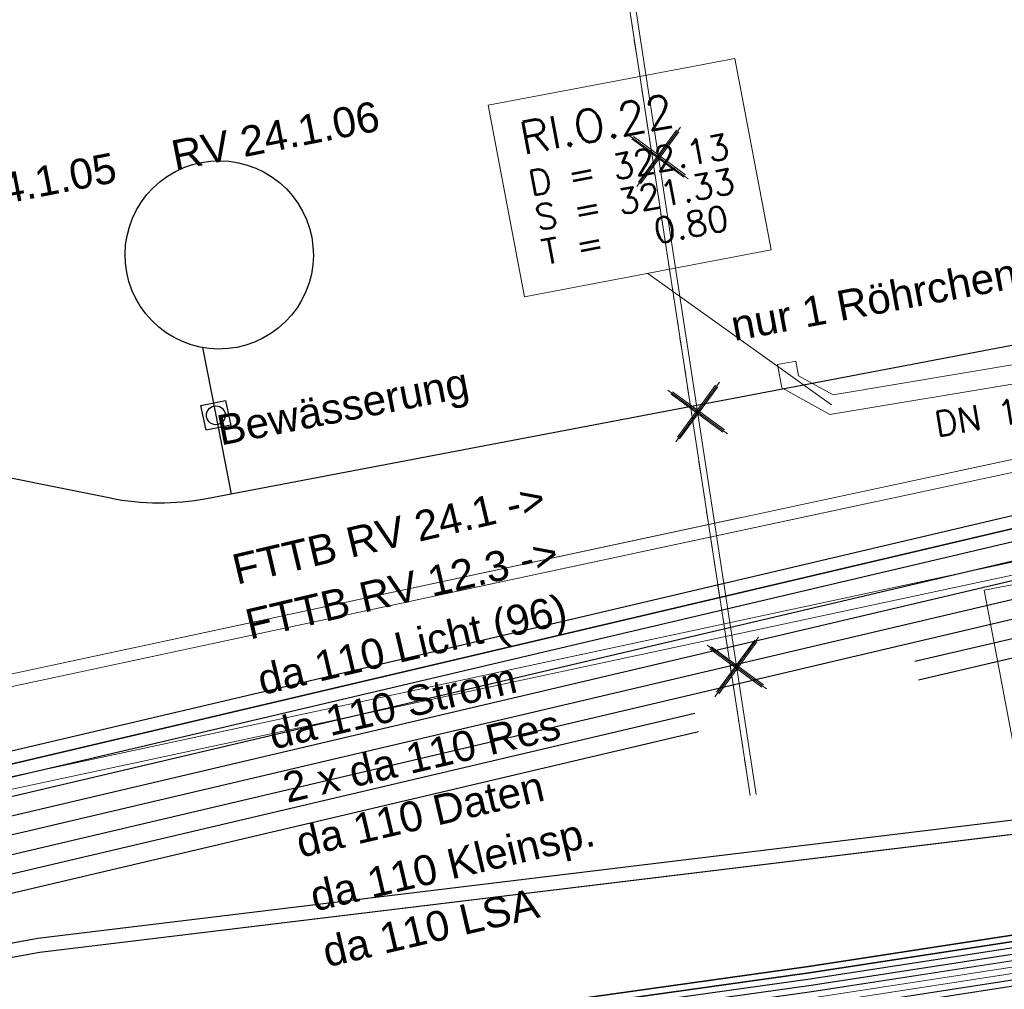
# Model space of a CAD drawing. Header units: metres. Extents: x -502 to 161, y -108 to 174.
# Tile 555 of 656: x -49 to -41, y -12 to -4. Entities that reach past the tile are written whole.
import ezdxf

# ---------------------------------------------------------------- set-up
doc = ezdxf.new("R2010")
doc.units = ezdxf.units.M
doc.header["$LTSCALE"] = 0.1
for name, pattern in [('2-1', [0.17, 0.06, -0.025, 0.06, -0.025]), ('237', [93, 75, -18]), ('239', [93, 75, -18])]:
    doc.linetypes.add(name, pattern=pattern)
for name, color, linetype in [('BRI31-005.05-5p02-Koordinierung Lageplan 4. BA ZOB West 2022-06-15', 7, 'Continuous'), ('BRI31-005.06-5f07-Koordinierung Lageplan 4. BA ZOB Fernbusbahnh', 7, 'Continuous'), ('BRI31-005.07-5f08-Koordinierung Lageplan 4. BA Radstation - Seeterrasse 2023-05-31', 7, 'Continuous'), ('BRI32-005.02-5f05-Koordinierung Schemaplan 4 BA ZOB Teilbereich', 7, 'Continuous'), ('BRI32-005.03-5f06-Koordinierung Schemaplan 4 BA ZOB Teilbereich 2 Ost - Bahnhofsallee 2023-01-21', 7, 'Continuous')]:
    doc.layers.add(name, color=color, linetype=linetype)
doc.styles.add('Arial', font='arial.ttf')
doc.styles.add('Txt', font='txt_____.ttf')

# ---------------------------------------------------------------- blocks, each defined once
blk = doc.blocks.new('1016')
at = {"color": 7, "linetype": 'Continuous', "lineweight": 9, "transparency": 33554687}
for p, q in [((0.703072, 0.277444), (1.257444, -0.276928)), ((1.257444, 0.277444), (0.703072, -0.276928))]:
    blk.add_line(p, q, dxfattribs=at)
at = {"color": 2, "linetype": 'Continuous', "lineweight": 20, "true_color": 0xffff00, "transparency": 33554687}
for p, q in [((1.212401, 0.25319), (0.727326, -0.231885)), ((0.727326, 0.232401), (1.212401, -0.252674)), ((0.748114, 0.25319), (1.23319, -0.231885)), ((1.23319, 0.232401), (0.748114, -0.252674))]:
    blk.add_line(p, q, dxfattribs=at)

msp = doc.modelspace()

# ---------------------------------------------------------------- linework, layer by layer
at = {"layer": 'BRI31-005.05-5p02-Koordinierung Lageplan 4. BA ZOB West 2022-06-15', "color": 190, "linetype": 'Continuous', "lineweight": 35, "true_color": 0x7f00ff, "transparency": 33554687, "flags": 128}
for points in [[(5.0413, -5.3534), (-3.1517, -6.8034), (-7.0667, -7.3734), (-14.9947, -8.0134), (-17.7217, -8.0934), (-24.5557, -8.4934), (-29.2437, -9.0934), (-37.8707, -10.7234), (-42.6207, -11.4534), (-48.3117, -12.2534), (-55.7007, -13.3634), (-59.4327, -13.9934)], [(5.0503, -5.4024), (-3.1427, -6.8524), (-3.9527, -6.9704), (-7.0607, -7.4234), (-14.9917, -8.0634), (-17.7197, -8.1434), (-24.5507, -8.5434), (-29.2357, -9.1424), (-37.8617, -10.7724), (-42.6137, -11.5034), (-48.3047, -12.3024), (-55.6927, -13.4124), (-59.4247, -14.0424)]]:
    msp.add_lwpolyline(points, dxfattribs=at)
at = {"layer": 'BRI31-005.05-5p02-Koordinierung Lageplan 4. BA ZOB West 2022-06-15', "color": 116, "linetype": 'Continuous', "lineweight": 13, "true_color": 0x007f3f, "transparency": 33554687, "flags": 128}
for points in [[(-59.4177, -14.0904), (-55.6847, -13.4604), (-48.2977, -12.3504), (-42.6077, -11.5544), (-37.8517, -10.8204), (-29.2277, -9.1904), (-24.5447, -8.5934), (-17.7177, -8.1934), (-14.9877, -8.1134), (-7.0537, -7.4744), (-3.9457, -7.0184), (-3.1317, -6.9004), (5.0603, -5.4504)], [(-59.4097, -14.1394), (-55.6767, -13.5094), (-48.2907, -12.3994), (-42.6007, -11.6044), (-37.8427, -10.8694), (-29.2197, -9.2394), (-24.5397, -8.6434), (-17.7157, -8.2434), (-14.9847, -8.1634), (-7.0477, -7.5244), (-3.9387, -7.0674), (-3.1227, -6.9494), (5.0693, -5.4994)], [(5.0943, -5.6484), (-3.0997, -7.0984), (-3.9177, -7.2164), (-7.0317, -7.6724), (-14.9777, -8.3134), (-17.7097, -8.3934), (-24.5267, -8.7934), (-29.1957, -9.3884), (-37.8177, -11.0184), (-42.5777, -11.7524), (-48.2697, -12.5484), (-55.6527, -13.6584), (-59.3837, -14.2884)], [(5.1033, -5.6974), (-3.0907, -7.1474), (-3.9107, -7.2654), (-7.0257, -7.7224), (-14.9747, -8.3634), (-17.7077, -8.4434), (-24.5217, -8.8434), (-29.1877, -9.4374), (-37.8087, -11.0674), (-42.5707, -11.8024), (-48.2627, -12.5974), (-55.6447, -13.7074), (-59.3757, -14.3374)]]:
    msp.add_lwpolyline(points, dxfattribs=at)
at = {"layer": 'BRI31-005.05-5p02-Koordinierung Lageplan 4. BA ZOB West 2022-06-15', "color": 250, "linetype": 'Continuous', "lineweight": 25, "true_color": 0x333333, "transparency": 33554687, "flags": 128}
for points in [[(5.0593, -5.4514), (-3.1337, -6.9014), (-3.9457, -7.0194), (-7.0547, -7.4734), (-14.9887, -8.1134), (-17.7177, -8.1934), (-24.5457, -8.5934), (-29.2277, -9.1914), (-37.8527, -10.8214), (-42.6067, -11.5534), (-48.2977, -12.3514), (-55.6847, -13.4614), (-59.4167, -14.0914)], [(5.0683, -5.5004), (-3.1247, -6.9504), (-3.9387, -7.0684), (-7.0487, -7.5234), (-14.9857, -8.1634), (-17.7157, -8.2434), (-24.5407, -8.6434), (-29.2197, -9.2404), (-37.8437, -10.8704), (-42.5997, -11.6034), (-48.2907, -12.4004), (-55.6767, -13.5104), (-59.4087, -14.1404)], [(-59.3767, -14.3364), (-55.6447, -13.7064), (-48.2627, -12.5964), (-42.5717, -11.8034), (-37.8077, -11.0664), (-29.1877, -9.4364), (-24.5207, -8.8434), (-17.7077, -8.4434), (-14.9737, -8.3634), (-7.0247, -7.7234), (-3.9107, -7.2644), (-3.0887, -7.1464), (5.1043, -5.6964)], [(5.1133, -5.7454), (-3.0797, -7.1954), (-3.9037, -7.3134), (-7.0187, -7.7734), (-14.9707, -8.4134), (-17.7057, -8.4934), (-24.5157, -8.8934), (-29.1797, -9.4854), (-37.7987, -11.1154), (-42.5647, -11.8534), (-48.2557, -12.6454), (-55.6367, -13.7554), (-59.3687, -14.3854)]]:
    msp.add_lwpolyline(points, dxfattribs=at)
at = {"layer": 'BRI31-005.05-5p02-Koordinierung Lageplan 4. BA ZOB West 2022-06-15', "color": 251, "linetype": 'Continuous', "lineweight": 13, "true_color": 0x5b5b5b, "transparency": 33554687, "flags": 128}
for points in [[(5.0773, -5.5494), (-3.1157, -6.9994), (-3.9317, -7.1174), (-7.0427, -7.5734), (-14.9827, -8.2134), (-17.7137, -8.2934), (-24.5357, -8.6934), (-29.2117, -9.2894), (-37.8347, -10.9194), (-42.5927, -11.6534), (-48.2837, -12.4494), (-55.6687, -13.5594), (-59.4007, -14.1894)], [(5.0863, -5.5984), (-3.1067, -7.0484), (-3.9247, -7.1664), (-7.0367, -7.6234), (-14.9797, -8.2634), (-17.7117, -8.3434), (-24.5307, -8.7434), (-29.2037, -9.3384), (-37.8257, -10.9684), (-42.5857, -11.7034), (-48.2767, -12.4984), (-55.6607, -13.6084), (-59.3927, -14.2384)]]:
    msp.add_lwpolyline(points, dxfattribs=at)
at = {"layer": 'BRI31-005.05-5p02-Koordinierung Lageplan 4. BA ZOB West 2022-06-15', "color": 6, "linetype": 'Continuous', "lineweight": 25, "true_color": 0xff00ff, "transparency": 33554687, "flags": 128}
for points in [[(-12.8197, -7.1584), (-13.0948, -7.1684), (-17.6753, -7.3484), (-25.0233, -7.7685), (-29.4119, -8.0888), (-36.588, -9.7298), (-36.8022, -9.7791), (-48.761, -11.229), (-54.8582, -12.3594), (-60.5568, -13.5195), (-72.2392, -15.9794), (-83.9386, -18.0493), (-95.7552, -20.2994), (-107.5641, -22.6294), (-119.3715, -24.8394), (-124.8625, -26.009), (-126.093, -26.1489), (-127.2478, -26.3291), (-138.8097, -28.3993), (-150.5411, -30.6494), (-156.6329, -31.8278), (-162.3974, -31.1788), (-174.3003, -29.339)], [(-174.3171, -29.4477), (-162.412, -31.2879), (-156.6285, -31.939), (-150.5203, -30.7574), (-138.7897, -28.5075), (-127.2296, -26.4376), (-126.0783, -26.2579), (-124.8448, -26.1177), (-119.3499, -24.9473), (-107.5433, -22.7374), (-95.7342, -20.4074), (-83.9188, -18.1575), (-72.2182, -16.0874), (-60.5345, -13.6272), (-54.8372, -12.4674), (-48.7444, -11.3378), (-36.7832, -9.8876), (-36.5634, -9.837), (-29.3955, -8.1979), (-25.0161, -7.8783), (-17.67, -7.4583), (-13.0906, -7.2783), (-12.8157, -7.2683)]]:
    msp.add_lwpolyline(points, dxfattribs=at)
at = {"layer": 'BRI31-005.06-5f07-Koordinierung Lageplan 4. BA ZOB Fernbusbahnh', "color": 190, "linetype": 'Continuous', "lineweight": 30, "true_color": 0x7f00ff, "transparency": 33554687, "flags": 128}
for points in [[(5.0413, -5.3534), (-3.1517, -6.8034), (-7.0667, -7.3734), (-14.9947, -8.0134), (-17.7217, -8.0934), (-24.5557, -8.4934), (-29.2437, -9.0934), (-37.8707, -10.7234), (-42.6207, -11.4534), (-48.3117, -12.2534), (-55.7007, -13.3634), (-59.4327, -13.9934)], [(5.0503, -5.4024), (-3.1427, -6.8524), (-3.9527, -6.9704), (-7.0607, -7.4234), (-14.9917, -8.0634), (-17.7197, -8.1434), (-24.5507, -8.5434), (-29.2357, -9.1424), (-37.8617, -10.7724), (-42.6137, -11.5034), (-48.3047, -12.3024), (-55.6927, -13.4124), (-59.4247, -14.0424)]]:
    msp.add_lwpolyline(points, dxfattribs=at)
at = {"layer": 'BRI31-005.06-5f07-Koordinierung Lageplan 4. BA ZOB Fernbusbahnh', "color": 250, "linetype": 'Continuous', "lineweight": 20, "true_color": 0x333333, "transparency": 33554687, "flags": 128}
for points in [[(5.0593, -5.4514), (-3.1337, -6.9014), (-3.9457, -7.0194), (-7.0547, -7.4734), (-14.9887, -8.1134), (-17.7177, -8.1934), (-24.5457, -8.5934), (-29.2277, -9.1914), (-37.8527, -10.8214), (-42.6067, -11.5534), (-48.2977, -12.3514), (-55.6847, -13.4614), (-59.4167, -14.0914)], [(5.0683, -5.5004), (-3.1247, -6.9504), (-3.9387, -7.0684), (-7.0487, -7.5234), (-14.9857, -8.1634), (-17.7157, -8.2434), (-24.5407, -8.6434), (-29.2197, -9.2404), (-37.8437, -10.8704), (-42.5997, -11.6034), (-48.2907, -12.4004), (-55.6767, -13.5104), (-59.4087, -14.1404)], [(-59.3767, -14.3364), (-55.6447, -13.7064), (-48.2627, -12.5964), (-42.5717, -11.8034), (-37.8077, -11.0664), (-29.1877, -9.4364), (-24.5207, -8.8434), (-17.7077, -8.4434), (-14.9737, -8.3634), (-7.0247, -7.7234), (-3.9107, -7.2644), (-3.0887, -7.1464), (5.1043, -5.6964)], [(5.1133, -5.7454), (-3.0797, -7.1954), (-3.9037, -7.3134), (-7.0187, -7.7734), (-14.9707, -8.4134), (-17.7057, -8.4934), (-24.5157, -8.8934), (-29.1797, -9.4854), (-37.7987, -11.1154), (-42.5647, -11.8534), (-48.2557, -12.6454), (-55.6367, -13.7554), (-59.3687, -14.3854)]]:
    msp.add_lwpolyline(points, dxfattribs=at)
at = {"layer": 'BRI31-005.07-5f08-Koordinierung Lageplan 4. BA Radstation - Seeterrasse 2023-05-31', "color": 7, "linetype": '2-1', "lineweight": 13, "transparency": 33554687, "flags": 128}
msp.add_lwpolyline([(-63.117, 56.6036), (-49.5903, 38.6456), (-44.5808, 30.8824), (-41.2217, 11.8547), (-45.8928, 8.2286), (-43.0853, -10.0903)], dxfattribs=at)
msp.add_lwpolyline([(-63.117, 56.6036), (-49.5903, 38.6456), (-44.5808, 30.8824), (-41.2217, 11.8547), (-45.8928, 8.2286), (-43.0853, -10.0903)], dxfattribs=at)
at = {"layer": 'BRI31-005.07-5f08-Koordinierung Lageplan 4. BA Radstation - Seeterrasse 2023-05-31', "color": 255, "linetype": 'Continuous', "lineweight": 9, "transparency": 33554687, "flags": 128}
msp.add_lwpolyline([(-43.0359, -10.0827), (-45.8389, 8.2071), (-41.1672, 11.8337), (-44.5333, 30.901), (-49.5493, 38.6743), (-63.0771, 56.6337)], dxfattribs=at)
msp.add_lwpolyline([(-43.0359, -10.0827), (-45.8389, 8.2071), (-41.1672, 11.8337), (-44.5333, 30.901), (-49.5493, 38.6743), (-63.0771, 56.6337)], dxfattribs=at)
at = {"layer": 'BRI32-005.02-5f05-Koordinierung Schemaplan 4 BA ZOB Teilbereich', "color": 7, "linetype": 'Continuous', "lineweight": 18, "transparency": 33554687, "flags": 128}
msp.add_lwpolyline([(-63.117, 56.6036), (-49.5903, 38.6456), (-44.5808, 30.8824), (-41.2217, 11.8547), (-45.8928, 8.2286), (-43.0853, -10.0903)], dxfattribs=at)
at = {"layer": 'BRI32-005.02-5f05-Koordinierung Schemaplan 4 BA ZOB Teilbereich', "color": 255, "linetype": 'Continuous', "lineweight": 13, "transparency": 33554687, "flags": 128}
msp.add_lwpolyline([(-43.0359, -10.0827), (-45.8389, 8.2071), (-41.1672, 11.8337), (-44.5333, 30.901), (-49.5493, 38.6743), (-63.0771, 56.6337)], dxfattribs=at)
at = {"layer": 'BRI32-005.02-5f05-Koordinierung Schemaplan 4 BA ZOB Teilbereich', "color": 190, "linetype": 'Continuous', "lineweight": 35, "true_color": 0x7f00ff, "transparency": 33554687, "flags": 128}
for points in [[(5.0413, -5.3534), (-3.1517, -6.8034), (-7.0667, -7.3734), (-14.9947, -8.0134), (-17.7217, -8.0934), (-24.5557, -8.4934), (-29.2437, -9.0934), (-37.8707, -10.7234), (-42.6207, -11.4534), (-48.3117, -12.2534), (-55.7007, -13.3634), (-59.4327, -13.9934)], [(5.0503, -5.4024), (-3.1427, -6.8524), (-3.9527, -6.9704), (-7.0607, -7.4234), (-14.9917, -8.0634), (-17.7197, -8.1434), (-24.5507, -8.5434), (-29.2357, -9.1424), (-37.8617, -10.7724), (-42.6137, -11.5034), (-48.3047, -12.3024), (-55.6927, -13.4124), (-59.4247, -14.0424)]]:
    msp.add_lwpolyline(points, dxfattribs=at)
at = {"layer": 'BRI32-005.02-5f05-Koordinierung Schemaplan 4 BA ZOB Teilbereich', "color": 116, "linetype": 'Continuous', "lineweight": 13, "true_color": 0x007f3f, "transparency": 33554687, "flags": 128}
for points in [[(-59.4177, -14.0904), (-55.6847, -13.4604), (-48.2977, -12.3504), (-42.6077, -11.5544), (-37.8517, -10.8204), (-29.2277, -9.1904), (-24.5447, -8.5934), (-17.7177, -8.1934), (-14.9877, -8.1134), (-7.0537, -7.4744), (-3.9457, -7.0184), (-3.1317, -6.9004), (5.0603, -5.4504)], [(-59.4097, -14.1394), (-55.6767, -13.5094), (-48.2907, -12.3994), (-42.6007, -11.6044), (-37.8427, -10.8694), (-29.2197, -9.2394), (-24.5397, -8.6434), (-17.7157, -8.2434), (-14.9847, -8.1634), (-7.0477, -7.5244), (-3.9387, -7.0674), (-3.1227, -6.9494), (5.0693, -5.4994)], [(-59.4017, -14.1884), (-55.6687, -13.5584), (-48.2837, -12.4484), (-42.5937, -11.6544), (-37.8337, -10.9184), (-29.2117, -9.2884), (-24.5347, -8.6934), (-17.7137, -8.2934), (-14.9817, -8.2134), (-7.0417, -7.5744), (-3.9317, -7.1164), (-3.1137, -6.9984), (5.0783, -5.5484)], [(5.0943, -5.6484), (-3.0997, -7.0984), (-3.9177, -7.2164), (-7.0317, -7.6724), (-14.9777, -8.3134), (-17.7097, -8.3934), (-24.5267, -8.7934), (-29.1957, -9.3884), (-37.8177, -11.0184), (-42.5777, -11.7524), (-48.2697, -12.5484), (-55.6527, -13.6584), (-59.3837, -14.2884)], [(5.1033, -5.6974), (-3.0907, -7.1474), (-3.9107, -7.2654), (-7.0257, -7.7224), (-14.9747, -8.3634), (-17.7077, -8.4434), (-24.5217, -8.8434), (-29.1877, -9.4374), (-37.8087, -11.0674), (-42.5707, -11.8024), (-48.2627, -12.5974), (-55.6447, -13.7074), (-59.3757, -14.3374)], [(5.1123, -5.7464), (-3.0817, -7.1964), (-3.9037, -7.3144), (-7.0197, -7.7724), (-14.9717, -8.4134), (-17.7057, -8.4934), (-24.5167, -8.8934), (-29.1797, -9.4864), (-37.7997, -11.1164), (-42.5637, -11.8524), (-48.2557, -12.6464), (-55.6367, -13.7564), (-59.3677, -14.3864)]]:
    msp.add_lwpolyline(points, dxfattribs=at)
at = {"layer": 'BRI32-005.02-5f05-Koordinierung Schemaplan 4 BA ZOB Teilbereich', "color": 250, "linetype": 'Continuous', "lineweight": 25, "true_color": 0x333333, "transparency": 33554687, "flags": 128}
for points in [[(5.0593, -5.4514), (-3.1337, -6.9014), (-3.9457, -7.0194), (-7.0547, -7.4734), (-14.9887, -8.1134), (-17.7177, -8.1934), (-24.5457, -8.5934), (-29.2277, -9.1914), (-37.8527, -10.8214), (-42.6067, -11.5534), (-48.2977, -12.3514), (-55.6847, -13.4614), (-59.4167, -14.0914)], [(5.0683, -5.5004), (-3.1247, -6.9504), (-3.9387, -7.0684), (-7.0487, -7.5234), (-14.9857, -8.1634), (-17.7157, -8.2434), (-24.5407, -8.6434), (-29.2197, -9.2404), (-37.8437, -10.8704), (-42.5997, -11.6034), (-48.2907, -12.4004), (-55.6767, -13.5104), (-59.4087, -14.1404)], [(-59.3767, -14.3364), (-55.6447, -13.7064), (-48.2627, -12.5964), (-42.5717, -11.8034), (-37.8077, -11.0664), (-29.1877, -9.4364), (-24.5207, -8.8434), (-17.7077, -8.4434), (-14.9737, -8.3634), (-7.0247, -7.7234), (-3.9107, -7.2644), (-3.0887, -7.1464), (5.1043, -5.6964)], [(5.1133, -5.7454), (-3.0797, -7.1954), (-3.9037, -7.3134), (-7.0187, -7.7734), (-14.9707, -8.4134), (-17.7057, -8.4934), (-24.5157, -8.8934), (-29.1797, -9.4854), (-37.7987, -11.1154), (-42.5647, -11.8534), (-48.2557, -12.6454), (-55.6367, -13.7554), (-59.3687, -14.3854)]]:
    msp.add_lwpolyline(points, dxfattribs=at)
at = {"layer": 'BRI32-005.02-5f05-Koordinierung Schemaplan 4 BA ZOB Teilbereich', "color": 251, "linetype": 'Continuous', "lineweight": 13, "true_color": 0x5b5b5b, "transparency": 33554687, "flags": 128}
for points in [[(5.0773, -5.5494), (-3.1157, -6.9994), (-3.9317, -7.1174), (-7.0427, -7.5734), (-14.9827, -8.2134), (-17.7137, -8.2934), (-24.5357, -8.6934), (-29.2117, -9.2894), (-37.8347, -10.9194), (-42.5927, -11.6534), (-48.2837, -12.4494), (-55.6687, -13.5594), (-59.4007, -14.1894)], [(5.0863, -5.5984), (-3.1067, -7.0484), (-3.9247, -7.1664), (-7.0367, -7.6234), (-14.9797, -8.2634), (-17.7117, -8.3434), (-24.5307, -8.7434), (-29.2037, -9.3384), (-37.8257, -10.9684), (-42.5857, -11.7034), (-48.2767, -12.4984), (-55.6607, -13.6084), (-59.3927, -14.2384)], [(-59.3847, -14.2874), (-55.6527, -13.6574), (-48.2697, -12.5474), (-42.5787, -11.7534), (-37.8167, -11.0174), (-29.1957, -9.3874), (-24.5257, -8.7934), (-17.7097, -8.3934), (-14.9767, -8.3134), (-7.0307, -7.6734), (-3.9177, -7.2154), (-3.0977, -7.0974), (5.0953, -5.6474)]]:
    msp.add_lwpolyline(points, dxfattribs=at)
at = {"layer": 'BRI32-005.02-5f05-Koordinierung Schemaplan 4 BA ZOB Teilbereich', "color": 1, "linetype": 'Continuous', "lineweight": 35, "true_color": 0xff0000, "transparency": 33554687, "flags": 128}
msp.add_lwpolyline([(-56.7541, -10.4956, 0.131065), (-54.4725, -10.6725), (-54.4725, -10.6725, -0.04532), (-53.6688, -10.5978), (-53.6688, -10.5978, 0.047804), (-52.8659, -10.5191, 0.002534), (-51.2496, -10.1944, -0.029342), (-50.1438, -10.0333, 0.036251), (-49.0413, -9.8571), (-35.9967, -6.7899)], format="xyb", dxfattribs=at)
at = {"layer": 'BRI32-005.02-5f05-Koordinierung Schemaplan 4 BA ZOB Teilbereich', "color": 6, "linetype": 'Continuous', "lineweight": 25, "true_color": 0xff00ff, "transparency": 33554687, "flags": 128}
for points in [[(-12.8197, -7.1584), (-13.0948, -7.1684), (-17.6753, -7.3484), (-25.0233, -7.7685), (-29.4119, -8.0888), (-36.588, -9.7298), (-36.8022, -9.7791), (-48.761, -11.229), (-54.8582, -12.3594), (-60.5568, -13.5195), (-72.2392, -15.9794), (-83.9386, -18.0493), (-95.7552, -20.2994), (-107.5641, -22.6294), (-119.3715, -24.8394), (-124.8625, -26.009), (-126.093, -26.1489), (-127.2478, -26.3291), (-138.8097, -28.3993), (-150.5411, -30.6494), (-156.6329, -31.8278), (-162.3974, -31.1788), (-174.3003, -29.339)], [(-174.3171, -29.4477), (-162.412, -31.2879), (-156.6285, -31.939), (-150.5203, -30.7574), (-138.7897, -28.5075), (-127.2296, -26.4376), (-126.0783, -26.2579), (-124.8448, -26.1177), (-119.3499, -24.9473), (-107.5433, -22.7374), (-95.7342, -20.4074), (-83.9188, -18.1575), (-72.2182, -16.0874), (-60.5345, -13.6272), (-54.8372, -12.4674), (-48.7444, -11.3378), (-36.7832, -9.8876), (-36.5634, -9.837), (-29.3955, -8.1979), (-25.0161, -7.8783), (-17.67, -7.4583), (-13.0906, -7.2783), (-12.8157, -7.2683)]]:
    msp.add_lwpolyline(points, dxfattribs=at)
at = {"layer": 'BRI32-005.03-5f06-Koordinierung Schemaplan 4 BA ZOB Teilbereich 2 Ost - Bahnhofsallee 2023-01-21', "color": 7, "linetype": 'Continuous', "lineweight": 13, "transparency": 33554687}
for p, q in [((-51.1802, -9.5949), (-24.1444, -3.8021)), ((-51.1802, -9.5949), (-24.1444, -3.8021)), ((-51.1165, -9.6835), (-24.212, -3.9189)), ((-51.1165, -9.6835), (-24.212, -3.9189)), ((-50.9698, -10.368), (-24.0653, -4.6033)), ((-50.9698, -10.368), (-24.0653, -4.6033)), ((-50.9916, -10.4749), (-23.9559, -4.6822)), ((-50.9916, -10.4749), (-23.9559, -4.6822))]:
    msp.add_line(p, q, dxfattribs=at)
at = {"layer": 'BRI32-005.03-5f06-Koordinierung Schemaplan 4 BA ZOB Teilbereich 2 Ost - Bahnhofsallee 2023-01-21', "color": 1, "linetype": 'Continuous', "lineweight": 20, "true_color": 0xff0000, "transparency": 33554687}
msp.add_line((-42.4381, -6.977), (-43.9014, -5.9302), dxfattribs=at)
at = {"layer": 'BRI32-005.03-5f06-Koordinierung Schemaplan 4 BA ZOB Teilbereich 2 Ost - Bahnhofsallee 2023-01-21', "color": 1, "linetype": 'Continuous', "lineweight": 13, "true_color": 0xff0000, "transparency": 33554687}
for p, q in [((-38.1848, -6.1883), (-42.4242, -6.8989)), ((-38.16, -6.3362), (-42.4511, -7.0556))]:
    msp.add_line(p, q, dxfattribs=at)
at = {"layer": 'BRI32-005.03-5f06-Koordinierung Schemaplan 4 BA ZOB Teilbereich 2 Ost - Bahnhofsallee 2023-01-21', "color": 142, "linetype": 'Continuous', "lineweight": 30, "true_color": 0x0099cc, "transparency": 33554687}
for p, q in [((-47.4479, -6.5212), (-47.3423, -7.0611)), ((-47.3423, -7.0611), (-47.2196, -7.6887))]:
    msp.add_line(p, q, dxfattribs=at)
at = {"layer": 'BRI32-005.03-5f06-Koordinierung Schemaplan 4 BA ZOB Teilbereich 2 Ost - Bahnhofsallee 2023-01-21', "color": 7, "linetype": 'Continuous', "lineweight": 9, "transparency": 33554687}
msp.add_line((-42.8684, -6.6572), (-42.7211, -6.6291), dxfattribs=at)
at = {"layer": 'BRI32-005.03-5f06-Koordinierung Schemaplan 4 BA ZOB Teilbereich 2 Ost - Bahnhofsallee 2023-01-21', "color": 7, "linetype": 'Continuous', "lineweight": 13, "transparency": 33554687, "flags": 128}
for points in [[(-63.117, 56.6036), (-49.5903, 38.6456), (-44.5808, 30.8824), (-41.2217, 11.8547), (-45.8928, 8.2286), (-43.0853, -10.0903)], [(-45.1734, -4.5897), (-43.2084, -4.2171), (-42.9189, -5.7439), (-44.8839, -6.1165), (-45.1734, -4.5897)], [(-41.2204, -8.4537), (-39.2554, -8.0811), (-38.8616, -10.1581), (-40.8266, -10.5307), (-41.2204, -8.4537)]]:
    msp.add_lwpolyline(points, dxfattribs=at)
at = {"layer": 'BRI32-005.03-5f06-Koordinierung Schemaplan 4 BA ZOB Teilbereich 2 Ost - Bahnhofsallee 2023-01-21', "color": 255, "linetype": 'Continuous', "lineweight": 9, "transparency": 33554687, "flags": 128}
msp.add_lwpolyline([(-43.0359, -10.0827), (-45.8389, 8.2071), (-41.1672, 11.8337), (-44.5333, 30.901), (-49.5493, 38.6743), (-63.0771, 56.6337)], dxfattribs=at)
at = {"layer": 'BRI32-005.03-5f06-Koordinierung Schemaplan 4 BA ZOB Teilbereich 2 Ost - Bahnhofsallee 2023-01-21', "color": 7, "linetype": '239', "lineweight": 13, "transparency": 33554687, "flags": 128}
for points in [[(-31.3315, -6.2625), (-23.9559, -4.6822), (-24.1444, -3.8021), (-51.1802, -9.5949)], [(-50.9698, -10.368), (-24.0653, -4.6033), (-24.212, -3.9189), (-51.1165, -9.6835)]]:
    msp.add_lwpolyline(points, dxfattribs=at)
at = {"layer": 'BRI32-005.03-5f06-Koordinierung Schemaplan 4 BA ZOB Teilbereich 2 Ost - Bahnhofsallee 2023-01-21', "color": 1, "linetype": 'Continuous', "lineweight": 20, "true_color": 0xff0000, "transparency": 33554687, "flags": 128}
for points in [[(-45.1734, -4.5897), (-43.2084, -4.2171), (-42.9189, -5.7439), (-44.8839, -6.1165), (-45.1734, -4.5897)], [(-41.2204, -8.4537), (-39.2554, -8.0811), (-38.8616, -10.1581), (-40.8266, -10.5307), (-41.2204, -8.4537)]]:
    msp.add_lwpolyline(points, dxfattribs=at)
at = {"layer": 'BRI32-005.03-5f06-Koordinierung Schemaplan 4 BA ZOB Teilbereich 2 Ost - Bahnhofsallee 2023-01-21', "color": 142, "linetype": 'Continuous', "lineweight": 30, "true_color": 0x0099cc, "transparency": 33554687, "flags": 128}
msp.add_lwpolyline([(-36.8131, -6.3601), (-36.8131, -6.3601, -0.145677), (-37.949, -6.2504), (-37.949, -6.2504), (-37.949, -6.2504, 0.144389), (-39.075, -6.1389), (-39.075, -6.1389), (-47.4161, -7.7261), (-47.4161, -7.7261, -0.096734), (-48.1827, -7.7224), (-48.1827, -7.7224), (-50.6481, -7.2286, -0.303871), (-52.2181, -5.6513), (-52.357, -4.9411)], format="xyb", dxfattribs=at)
for points in [[(-46.5785, -5.6428), (-46.5683, -5.7157), (-46.5653, -5.7892), (-46.5695, -5.8627), (-46.5809, -5.9354), (-46.5994, -6.0067), (-46.6247, -6.0758), (-46.6568, -6.142), (-46.6951, -6.2048), (-46.7395, -6.2636), (-46.7893, -6.3177), (-46.8443, -6.3667), (-46.9038, -6.41), (-46.9672, -6.4474), (-47.034, -6.4783), (-47.1035, -6.5025), (-47.175, -6.5198), (-47.2479, -6.53), (-47.3215, -6.533), (-47.395, -6.5288), (-47.4677, -6.5174), (-47.5389, -6.4989), (-47.608, -6.4735), (-47.6743, -6.4415), (-47.7371, -6.4031), (-47.7958, -6.3588), (-47.85, -6.3089), (-47.8989, -6.254), (-47.9423, -6.1945), (-47.9796, -6.131), (-48.0105, -6.0643), (-48.0347, -5.9947), (-48.052, -5.9232), (-48.0622, -5.8503), (-48.0652, -5.7768), (-48.061, -5.7033), (-48.0496, -5.6306), (-48.0311, -5.5593), (-48.0057, -5.4902), (-47.9737, -5.424), (-47.9354, -5.3612), (-47.891, -5.3024), (-47.8411, -5.2483), (-47.7862, -5.1993), (-47.7267, -5.156), (-47.6633, -5.1186), (-47.5965, -5.0877), (-47.527, -5.0635), (-47.4554, -5.0462), (-47.3826, -5.036), (-47.309, -5.033), (-47.2355, -5.0373), (-47.1628, -5.0487), (-47.0916, -5.0671), (-47.0225, -5.0925), (-46.9562, -5.1245), (-46.8934, -5.1629), (-46.8346, -5.2072), (-46.7805, -5.2571), (-46.7316, -5.312), (-46.6882, -5.3715), (-46.6509, -5.435), (-46.62, -5.5018), (-46.5958, -5.5713), (-46.5785, -5.6428)], [(-47.224, -7.1387), (-47.4199, -7.1793), (-47.4606, -6.9835), (-47.2647, -6.9428), (-47.2231, -7.1434)]]:
    msp.add_lwpolyline(points, dxfattribs=at)
at = {"layer": 'BRI32-005.03-5f06-Koordinierung Schemaplan 4 BA ZOB Teilbereich 2 Ost - Bahnhofsallee 2023-01-21', "color": 190, "linetype": 'Continuous', "lineweight": 30, "true_color": 0x7f00ff, "transparency": 33554687, "flags": 128}
for points in [[(5.0413, -5.3534), (-3.1517, -6.8034), (-7.0667, -7.3734), (-14.9947, -8.0134), (-17.7217, -8.0934), (-24.5557, -8.4934), (-29.2437, -9.0934), (-37.8707, -10.7234), (-42.6207, -11.4534), (-48.3117, -12.2534), (-55.7007, -13.3634), (-59.4327, -13.9934)], [(5.0503, -5.4024), (-3.1427, -6.8524), (-3.9527, -6.9704), (-7.0607, -7.4234), (-14.9917, -8.0634), (-17.7197, -8.1434), (-24.5507, -8.5434), (-29.2357, -9.1424), (-37.8617, -10.7724), (-42.6137, -11.5034), (-48.3047, -12.3024), (-55.6927, -13.4124), (-59.4247, -14.0424)]]:
    msp.add_lwpolyline(points, dxfattribs=at)
at = {"layer": 'BRI32-005.03-5f06-Koordinierung Schemaplan 4 BA ZOB Teilbereich 2 Ost - Bahnhofsallee 2023-01-21', "color": 116, "linetype": 'Continuous', "lineweight": 9, "true_color": 0x007f3f, "transparency": 33554687, "flags": 128}
for points in [[(-59.4177, -14.0904), (-55.6847, -13.4604), (-48.2977, -12.3504), (-42.6077, -11.5544), (-37.8517, -10.8204), (-29.2277, -9.1904), (-24.5447, -8.5934), (-17.7177, -8.1934), (-14.9877, -8.1134), (-7.0537, -7.4744), (-3.9457, -7.0184), (-3.1317, -6.9004), (5.0603, -5.4504)], [(-59.4097, -14.1394), (-55.6767, -13.5094), (-48.2907, -12.3994), (-42.6007, -11.6044), (-37.8427, -10.8694), (-29.2197, -9.2394), (-24.5397, -8.6434), (-17.7157, -8.2434), (-14.9847, -8.1634), (-7.0477, -7.5244), (-3.9387, -7.0674), (-3.1227, -6.9494), (5.0693, -5.4994)], [(-59.4017, -14.1884), (-55.6687, -13.5584), (-48.2837, -12.4484), (-42.5937, -11.6544), (-37.8337, -10.9184), (-29.2117, -9.2884), (-24.5347, -8.6934), (-17.7137, -8.2934), (-14.9817, -8.2134), (-7.0417, -7.5744), (-3.9317, -7.1164), (-3.1137, -6.9984), (5.0783, -5.5484)], [(5.0943, -5.6484), (-3.0997, -7.0984), (-3.9177, -7.2164), (-7.0317, -7.6724), (-14.9777, -8.3134), (-17.7097, -8.3934), (-24.5267, -8.7934), (-29.1957, -9.3884), (-37.8177, -11.0184), (-42.5777, -11.7524), (-48.2697, -12.5484), (-55.6527, -13.6584), (-59.3837, -14.2884)], [(5.1033, -5.6974), (-3.0907, -7.1474), (-3.9107, -7.2654), (-7.0257, -7.7224), (-14.9747, -8.3634), (-17.7077, -8.4434), (-24.5217, -8.8434), (-29.1877, -9.4374), (-37.8087, -11.0674), (-42.5707, -11.8024), (-48.2627, -12.5974), (-55.6447, -13.7074), (-59.3757, -14.3374)], [(5.1123, -5.7464), (-3.0817, -7.1964), (-3.9037, -7.3144), (-7.0197, -7.7724), (-14.9717, -8.4134), (-17.7057, -8.4934), (-24.5167, -8.8934), (-29.1797, -9.4864), (-37.7997, -11.1164), (-42.5637, -11.8524), (-48.2557, -12.6464), (-55.6367, -13.7564), (-59.3677, -14.3864)]]:
    msp.add_lwpolyline(points, dxfattribs=at)
at = {"layer": 'BRI32-005.03-5f06-Koordinierung Schemaplan 4 BA ZOB Teilbereich 2 Ost - Bahnhofsallee 2023-01-21', "color": 250, "linetype": 'Continuous', "lineweight": 20, "true_color": 0x333333, "transparency": 33554687, "flags": 128}
for points in [[(5.0593, -5.4514), (-3.1337, -6.9014), (-3.9457, -7.0194), (-7.0547, -7.4734), (-14.9887, -8.1134), (-17.7177, -8.1934), (-24.5457, -8.5934), (-29.2277, -9.1914), (-37.8527, -10.8214), (-42.6067, -11.5534), (-48.2977, -12.3514), (-55.6847, -13.4614), (-59.4167, -14.0914)], [(5.0683, -5.5004), (-3.1247, -6.9504), (-3.9387, -7.0684), (-7.0487, -7.5234), (-14.9857, -8.1634), (-17.7157, -8.2434), (-24.5407, -8.6434), (-29.2197, -9.2404), (-37.8437, -10.8704), (-42.5997, -11.6034), (-48.2907, -12.4004), (-55.6767, -13.5104), (-59.4087, -14.1404)], [(-59.3767, -14.3364), (-55.6447, -13.7064), (-48.2627, -12.5964), (-42.5717, -11.8034), (-37.8077, -11.0664), (-29.1877, -9.4364), (-24.5207, -8.8434), (-17.7077, -8.4434), (-14.9737, -8.3634), (-7.0247, -7.7234), (-3.9107, -7.2644), (-3.0887, -7.1464), (5.1043, -5.6964)], [(5.1133, -5.7454), (-3.0797, -7.1954), (-3.9037, -7.3134), (-7.0187, -7.7734), (-14.9707, -8.4134), (-17.7057, -8.4934), (-24.5157, -8.8934), (-29.1797, -9.4854), (-37.7987, -11.1154), (-42.5647, -11.8534), (-48.2557, -12.6454), (-55.6367, -13.7554), (-59.3687, -14.3854)]]:
    msp.add_lwpolyline(points, dxfattribs=at)
at = {"layer": 'BRI32-005.03-5f06-Koordinierung Schemaplan 4 BA ZOB Teilbereich 2 Ost - Bahnhofsallee 2023-01-21', "color": 251, "linetype": 'Continuous', "lineweight": 9, "true_color": 0x5b5b5b, "transparency": 33554687, "flags": 128}
for points in [[(5.0773, -5.5494), (-3.1157, -6.9994), (-3.9317, -7.1174), (-7.0427, -7.5734), (-14.9827, -8.2134), (-17.7137, -8.2934), (-24.5357, -8.6934), (-29.2117, -9.2894), (-37.8347, -10.9194), (-42.5927, -11.6534), (-48.2837, -12.4494), (-55.6687, -13.5594), (-59.4007, -14.1894)], [(5.0863, -5.5984), (-3.1067, -7.0484), (-3.9247, -7.1664), (-7.0367, -7.6234), (-14.9797, -8.2634), (-17.7117, -8.3434), (-24.5307, -8.7434), (-29.2037, -9.3384), (-37.8257, -10.9684), (-42.5857, -11.7034), (-48.2767, -12.4984), (-55.6607, -13.6084), (-59.3927, -14.2384)], [(-59.3847, -14.2874), (-55.6527, -13.6574), (-48.2697, -12.5474), (-42.5787, -11.7534), (-37.8167, -11.0174), (-29.1957, -9.3874), (-24.5257, -8.7934), (-17.7097, -8.3934), (-14.9767, -8.3134), (-7.0307, -7.6734), (-3.9177, -7.2154), (-3.0977, -7.0974), (5.0953, -5.6474)]]:
    msp.add_lwpolyline(points, dxfattribs=at)
at = {"layer": 'BRI32-005.03-5f06-Koordinierung Schemaplan 4 BA ZOB Teilbereich 2 Ost - Bahnhofsallee 2023-01-21', "color": 190, "linetype": 'Continuous', "lineweight": 30, "true_color": 0x7f00ff, "transparency": 33554687, "flags": 128}
msp.add_lwpolyline([(-58.9892, -10.8278), (-58.8078, -10.7932, -0.124904), (-56.7409, -10.9216, 0.122998), (-54.3996, -11.0658, 0.004215), (-51.7034, -10.5424, 0.007691), (-49.0208, -9.955), (-35.9761, -6.8878), (-34.4412, -6.6042), (-34.4412, -6.6042, 0.002314), (-33.38, -6.4031), (-33.38, -6.4031)], format="xyb", dxfattribs=at)
at = {"layer": 'BRI32-005.03-5f06-Koordinierung Schemaplan 4 BA ZOB Teilbereich 2 Ost - Bahnhofsallee 2023-01-21', "color": 3, "linetype": 'Continuous', "lineweight": 30, "true_color": 0x00ff00, "transparency": 33554687, "flags": 128}
msp.add_lwpolyline([(-58.9612, -10.9752), (-58.78, -10.9406, -0.124924), (-56.7865, -11.0645), (-56.7865, -11.0645, 0.123015), (-54.3722, -11.2133), (-54.3722, -11.2133, 0.004168), (-51.6655, -10.6881, 0.007754), (-48.9724, -10.0986), (-35.9453, -7.0346), (-34.4139, -6.7517), (-34.4135, -6.7517), (-33.3519, -6.5556), (-33.3518, -6.5556), (-32.2899, -6.3594)], format="xyb", dxfattribs=at)
at = {"layer": 'BRI32-005.03-5f06-Koordinierung Schemaplan 4 BA ZOB Teilbereich 2 Ost - Bahnhofsallee 2023-01-21', "color": 7, "linetype": 'Continuous', "lineweight": 30, "transparency": 33554687, "flags": 128}
for points in [[(-32.2608, -6.5167), (-32.2608, -6.5167, 0.032377), (-33.3101, -6.7818), (-33.3101, -6.7818), (-33.3101, -6.7818, -0.032374), (-34.3594, -7.0468), (-34.3594, -7.0468), (-35.8837, -7.3283), (-48.9177, -10.3935, -0.007745), (-51.6108, -10.983), (-51.6108, -10.983, -0.004171), (-54.3175, -11.5082), (-54.3175, -11.5082, -0.123048), (-56.8776, -11.3504, 0.124966), (-58.7243, -11.2354), (-58.9055, -11.27)], [(-58.9333, -11.1226), (-58.7521, -11.088, -0.124945), (-56.832, -11.2075, 0.123031), (-54.3449, -11.3608, 0.004202), (-51.6452, -10.8367, 0.007704), (-48.9591, -10.2487), (-35.9145, -7.1815), (-34.3867, -6.8993, 0.016201), (-33.331, -6.6687)], [(-59.9506, -12.0179), (-59.2803, -11.8901, -0.011995), (-58.0787, -11.6908, -0.112193), (-57.0133, -11.7794), (-57.0133, -11.7794, 0.083263), (-55.1334, -12.0449), (-55.1334, -12.0449), (-55.1334, -12.0449, 0.084074), (-54.3613, -11.8936), (-54.3613, -11.8936), (-54.3613, -11.8936, -0.043509), (-53.5962, -11.6782), (-53.5962, -11.6782, 0.002903), (-51.7094, -11.309, 0.028853), (-51.4914, -11.2518, -0.020863), (-49.2635, -10.6288), (-35.8529, -7.4752), (-34.3322, -7.1943), (-33.3506, -7.0028)]]:
    msp.add_lwpolyline(points, format="xyb", dxfattribs=at)
at = {"layer": 'BRI32-005.03-5f06-Koordinierung Schemaplan 4 BA ZOB Teilbereich 2 Ost - Bahnhofsallee 2023-01-21', "color": 1, "linetype": 'Continuous', "lineweight": 13, "true_color": 0xff0000, "transparency": 33554687, "flags": 128}
for points in [[(-42.8684, -6.6572), (-42.833, -6.8436), (-42.4511, -7.0556)], [(-42.7211, -6.6291), (-42.6987, -6.7466), (-42.4242, -6.8989)]]:
    msp.add_lwpolyline(points, dxfattribs=at)
at = {"layer": 'BRI32-005.03-5f06-Koordinierung Schemaplan 4 BA ZOB Teilbereich 2 Ost - Bahnhofsallee 2023-01-21', "color": 1, "linetype": 'Continuous', "lineweight": 30, "true_color": 0xff0000, "transparency": 33554687, "flags": 128}
for points in [[(-36.0172, -6.692), (-49.0619, -9.7592, -0.035613), (-50.1639, -9.9367), (-50.1639, -9.9367, 0.027439), (-51.2698, -10.0964), (-51.2698, -10.0964), (-52.8851, -10.421), (-52.8851, -10.421, -0.047431), (-53.6629, -10.4977), (-53.6629, -10.4977, 0.045658), (-54.4907, -10.5742), (-54.4907, -10.5742, -0.131065), (-56.7209, -10.4013), (-56.7209, -10.4013, -0.365082), (-58.3569, -7.6261)], [(-56.7541, -10.4956, 0.131065), (-54.4725, -10.6725), (-54.4725, -10.6725, -0.04532), (-53.6688, -10.5978), (-53.6688, -10.5978, 0.047804), (-52.8659, -10.5191, 0.002534), (-51.2496, -10.1944, -0.029342), (-50.1438, -10.0333, 0.036251), (-49.0413, -9.8571), (-35.9967, -6.7899)]]:
    msp.add_lwpolyline(points, format="xyb", dxfattribs=at)
at = {"layer": 'BRI32-005.03-5f06-Koordinierung Schemaplan 4 BA ZOB Teilbereich 2 Ost - Bahnhofsallee 2023-01-21', "color": 6, "linetype": 'Continuous', "lineweight": 20, "true_color": 0xff00ff, "transparency": 33554687, "flags": 128}
for points in [[(-12.8197, -7.1584), (-13.0948, -7.1684), (-17.6753, -7.3484), (-25.0233, -7.7685), (-29.4119, -8.0888), (-36.588, -9.7298), (-36.8022, -9.7791), (-48.761, -11.229), (-54.8582, -12.3594), (-60.5568, -13.5195), (-72.2392, -15.9794), (-83.9386, -18.0493), (-95.7552, -20.2994), (-107.5641, -22.6294), (-119.3715, -24.8394), (-124.8625, -26.009), (-126.093, -26.1489), (-127.2478, -26.3291), (-138.8097, -28.3993), (-150.5411, -30.6494), (-156.6329, -31.8278), (-162.3974, -31.1788), (-174.3003, -29.339)], [(-174.3171, -29.4477), (-162.412, -31.2879), (-156.6285, -31.939), (-150.5203, -30.7574), (-138.7897, -28.5075), (-127.2296, -26.4376), (-126.0783, -26.2579), (-124.8448, -26.1177), (-119.3499, -24.9473), (-107.5433, -22.7374), (-95.7342, -20.4074), (-83.9188, -18.1575), (-72.2182, -16.0874), (-60.5345, -13.6272), (-54.8372, -12.4674), (-48.7444, -11.3378), (-36.7832, -9.8876), (-36.5634, -9.837), (-29.3955, -8.1979), (-25.0161, -7.8783), (-17.67, -7.4583), (-13.0906, -7.2783), (-12.8157, -7.2683)]]:
    msp.add_lwpolyline(points, dxfattribs=at)
at = {"layer": 'BRI32-005.03-5f06-Koordinierung Schemaplan 4 BA ZOB Teilbereich 2 Ost - Bahnhofsallee 2023-01-21', "color": 3, "linetype": '237', "lineweight": 30, "true_color": 0x00ff00, "transparency": 33554687, "flags": 128}
msp.add_lwpolyline([(-59.9225, -12.1653), (-59.2522, -12.0375, -0.011995), (-58.0577, -11.8393), (-58.0577, -11.8393, -0.112194), (-57.0585, -11.9224), (-57.0585, -11.9224, 0.083263), (-55.1295, -12.1949, 0.083109), (-54.3454, -12.0427, -0.042549), (-53.5683, -11.8256), (-53.5683, -11.8256, 0.002903), (-51.6797, -11.4561), (-51.6797, -11.4561), (-51.6797, -11.4561, 0.028853), (-51.445, -11.3944), (-51.445, -11.3944), (-51.445, -11.3944, -0.020863), (-49.2291, -10.7748), (-49.2291, -10.7748), (-35.8221, -7.622), (-33.3216, -7.1601)], format="xyb", dxfattribs=at)
at = {"layer": 'BRI32-005.03-5f06-Koordinierung Schemaplan 4 BA ZOB Teilbereich 2 Ost - Bahnhofsallee 2023-01-21', "color": 7, "linetype": '237', "lineweight": 30, "transparency": 33554687, "flags": 128}
msp.add_lwpolyline([(-59.8944, -12.3126), (-59.2241, -12.1848, -0.011995), (-58.0367, -11.9878), (-58.0367, -11.9878, -0.112194), (-57.1038, -12.0654), (-57.1038, -12.0654, 0.083263), (-55.1256, -12.3448, 0.082168), (-54.3294, -12.1919, -0.041619), (-53.5403, -11.9729), (-53.5403, -11.9729, 0.002903), (-51.6501, -11.6031), (-51.6501, -11.6031, 0.028853), (-51.3986, -11.5371, -0.020863), (-49.1948, -10.9208), (-35.7913, -7.7688), (-34.2777, -7.4893), (-33.2925, -7.3175)], format="xyb", dxfattribs=at)
at = {"layer": 'BRI32-005.03-5f06-Koordinierung Schemaplan 4 BA ZOB Teilbereich 2 Ost - Bahnhofsallee 2023-01-21', "color": 142, "linetype": 'Continuous', "lineweight": 30, "true_color": 0x0099cc, "transparency": 33554687}
msp.add_circle((-47.3423, -7.0611), 0.075, dxfattribs=at)

# ---------------------------------------------------------------- block references
at = {"layer": 'BRI32-005.03-5f06-Koordinierung Schemaplan 4 BA ZOB Teilbereich 2 Ost - Bahnhofsallee 2023-01-21', "color": 7, "transparency": 33554687, "xscale": 0.75, "yscale": 0.75, "zscale": 0.75, "rotation": 98.71317443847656}
for p in [(-43.7031, -5.7289), (-43.3917, -7.7611), (-43.0802, -9.7933)]:
    msp.add_blockref('1016', p, dxfattribs=at)

# ---------------------------------------------------------------- texts
at = {"layer": 'BRI32-005.03-5f06-Koordinierung Schemaplan 4 BA ZOB Teilbereich 2 Ost - Bahnhofsallee 2023-01-21', "color": 1, "true_color": 0xff0000, "transparency": 33554687, "attachment_point": 1, "line_spacing_factor": 0.25}
for s, insert, char_height, rotation, style in [('RI.O.22', (-44.9397, -4.7303), 0.26, 10.737, 'Txt'), ('RV 24.1.06', (-47.7137, -4.8767), 0.24, 11.0817, 'Arial'), ('D = 322.13', (-44.8663, -5.1174), 0.2, 10.737, 'Txt'), ('RV 24.1.05', (-49.81, -5.2866), 0.24, 11.0817, 'Arial'), ('S = 321.33', (-44.8141, -5.3925), 0.2, 10.737, 'Txt'), ('T =   0.80', (-44.7619, -5.6676), 0.2, 10.737, 'Txt'), ('nur 1 Röhrchen!', (-43.2565, -6.2343), 0.24, 10.66977, 'Arial'), ('DN 150 -->', (-41.6296, -7.036), 0.2, 9.51579, 'Txt'), ('FTTB RV 24.1 ->', (-47.2302, -8.1773), 0.24, 13.23171, 'Arial'), ('FTTB RV 12.3 ->', (-47.126, -8.6147), 0.24, 13.23171, 'Arial')]:
    msp.add_mtext(s, dxfattribs=dict(at, insert=insert, char_height=char_height, rotation=rotation, style=style))
at = {"layer": 'BRI32-005.03-5f06-Koordinierung Schemaplan 4 BA ZOB Teilbereich 2 Ost - Bahnhofsallee 2023-01-21', "color": 5, "true_color": 0x0000ff, "transparency": 33554687, "insert": (-47.3493, -7.0667), "char_height": 0.24, "attachment_point": 1, "rotation": 11.06298, "line_spacing_factor": 0.25, "style": 'Arial'}
msp.add_mtext('Bewässerung', dxfattribs=at)
at = {"layer": 'BRI32-005.03-5f06-Koordinierung Schemaplan 4 BA ZOB Teilbereich 2 Ost - Bahnhofsallee 2023-01-21', "color": 190, "true_color": 0x7f00ff, "transparency": 33554687, "insert": (-47.0301, -9.0582), "char_height": 0.24, "attachment_point": 1, "rotation": 13.23171, "line_spacing_factor": 0.25, "style": 'Arial'}
msp.add_mtext('da 110 Licht (96)', dxfattribs=at)
at = {"layer": 'BRI32-005.03-5f06-Koordinierung Schemaplan 4 BA ZOB Teilbereich 2 Ost - Bahnhofsallee 2023-01-21', "color": 7, "transparency": 33554687, "char_height": 0.24, "attachment_point": 1, "rotation": 13.23171, "line_spacing_factor": 0.25, "style": 'Arial'}
for s, insert in [('da 110 Strom', (-46.9408, -9.4916)), ('2 x da 110 Res', (-46.8286, -9.9168)), ('da 110 Daten', (-46.7228, -10.3537)), ('da 110 Kleinsp.', (-46.6104, -10.7822)), ('da 110 LSA', (-46.5118, -11.2264))]:
    msp.add_mtext(s, dxfattribs=dict(at, insert=insert))

doc.saveas('drawing.dxf')
